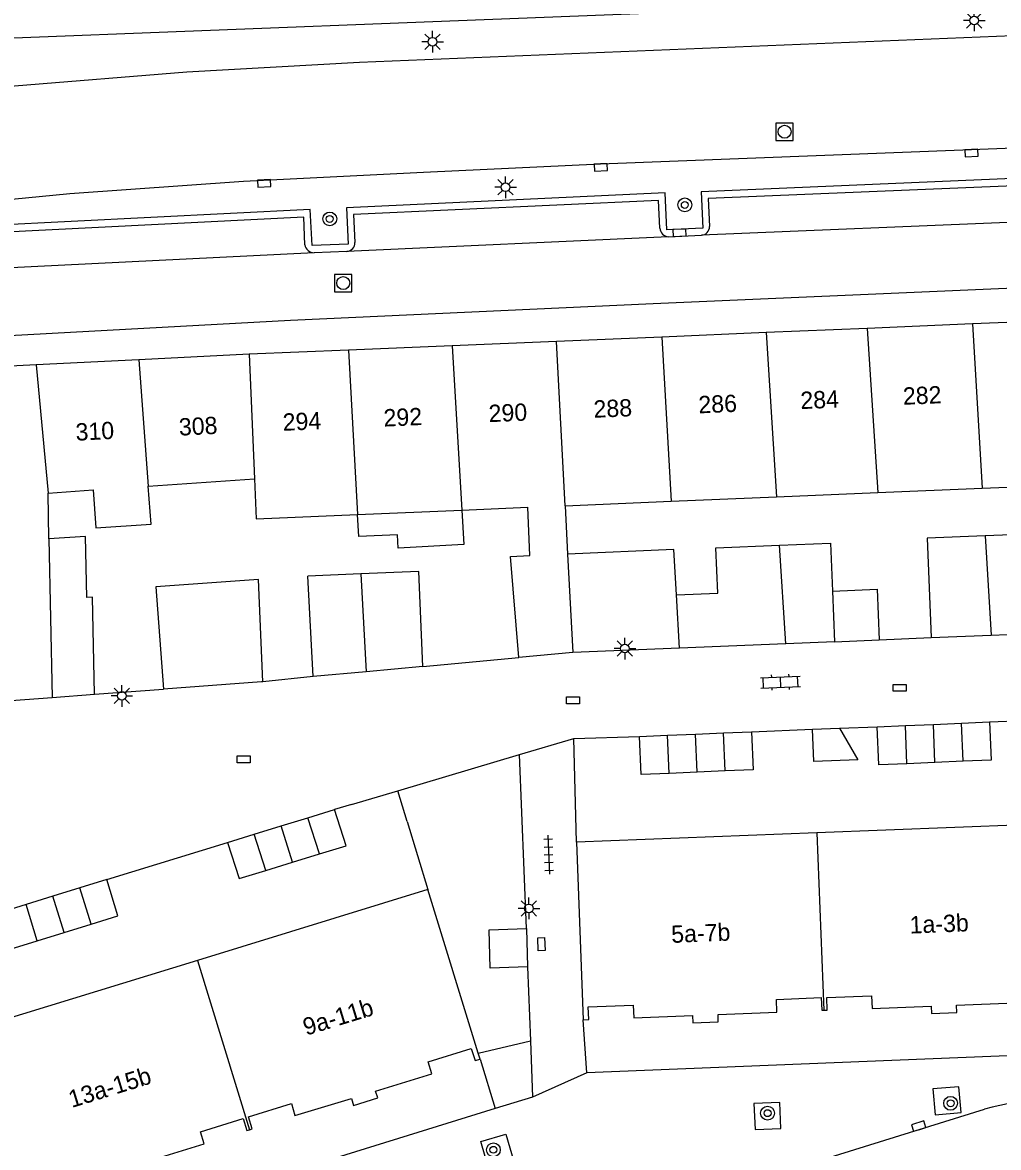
# Model space of a CAD drawing. Extents: x 132999 to 136000, y 398499 to 400501.
# Drawn here: x 133357.7 to 133414.1, y 398595 to 398660.1 of the extents above; entities that cross this region are included whole.
import ezdxf

# ---------------------------------------------------------------- set-up
doc = ezdxf.new("R2010")
doc.units = 0
for name, color, linetype in [('gg-afsc-erfafscheiding', 7, 'Continuous'), ('gg-afsc-muur', 7, 'Continuous'), ('gg-anno-huisnummerreeks BGT', 7, 'Continuous'), ('gg-bbg-bijgebouw', 7, 'Continuous'), ('gg-bbg-gedigitaliseerde bebouwing', 7, 'Continuous'), ('gg-bbg-gedigitaliseerde bijgebouw', 7, 'Continuous'), ('gg-bbg-hoofdgebouw', 7, 'Continuous'), ('gg-bbg-luifel en loopbrug', 7, 'Continuous'), ('gg-bbg-overig bouwwerk', 7, 'Continuous'), ('gg-bbg-tussenscheiding', 7, 'Continuous'), ('gg-knt-verharding', 7, 'Continuous'), ('gt-grn-groengrens', 7, 'Continuous'), ('gt-grn-weggrens', 7, 'Continuous'), ('gt-symb-boom', 7, 'Continuous'), ('gt-symb-klinker verharding', 7, 'Continuous'), ('gt-symb-kolk', 7, 'Continuous'), ('gt-symb-kolk center center', 7, 'Continuous'), ('gt-symb-lichtmast', 7, 'Continuous'), ('gt-symb-rioolschacht', 7, 'Continuous'), ('gt-symb-tegel verharding', 7, 'Continuous')]:
    doc.layers.add(name, color=color, linetype=linetype)

# ---------------------------------------------------------------- blocks, each defined once
blk = doc.blocks.new('gt0-KOLK')
at = {"layer": 'gt-symb-kolk'}
blk.add_lwpolyline([(0, 0), (0.375, 0), (0.375, 0.4), (-0.375, 0.4), (-0.375, 0), (0, 0)], dxfattribs=at)
blk = doc.blocks.new('gt0-BOOM')
at = {"layer": 'gt-symb-boom'}
for radius in [0.4, 0.2]:
    blk.add_circle((0, 0), radius, dxfattribs=at)
blk = doc.blocks.new('gt0-LMAST')
at = {"layer": 'gt-symb-lichtmast'}
for p, q in [((-0.182, 0.173), (-0.447, 0.438)), ((-0.005, 0.246), (-0.005, 0.621)), ((0.172, 0.173), (0.437, 0.438)), ((-0.255, -0.004), (-0.63, -0.004)), ((-0.182, -0.181), (-0.447, -0.446)), ((-0.005, -0.254), (-0.005, -0.629)), ((0.437, -0.446), (0.172, -0.181)), ((0.245, -0.004), (0.62, -0.004))]:
    blk.add_line(p, q, dxfattribs=at)
blk.add_circle((-0.005, -0.004), 0.25, dxfattribs=at)
blk = doc.blocks.new('gt0-RS')
at = {"layer": 'gt-symb-rioolschacht'}
blk.add_lwpolyline([(-0.5, -0.5), (0.5, -0.5), (0.5, 0.5), (-0.5, 0.5)], close=True, dxfattribs=at)
blk.add_circle((0, 0), 0.375, dxfattribs=at)
blk = doc.blocks.new('gt0-KOLKCC')
at = {"layer": 'gt-symb-kolk center center'}
blk.add_lwpolyline([(-0.375, 0.2), (0.375, 0.2), (0.375, -0.2), (-0.375, -0.2)], close=True, dxfattribs=at)
blk = doc.blocks.new('gt0-KL1')
at = {"layer": 'gt-symb-klinker verharding'}
for p, q in [((-1.15, 0.3), (1.15, 0.3)), ((-1, -0.3), (-1, 0.3)), ((-0.5, 0.3), (-0.5, 0.45)), ((0, -0.3), (0, 0.3)), ((0.5, 0.3), (0.5, 0.45)), ((1, -0.3), (1, 0.3)), ((-1.15, -0.3), (1.15, -0.3)), ((-0.5, -0.45), (-0.5, -0.3)), ((0.5, -0.45), (0.5, -0.3))]:
    blk.add_line(p, q, dxfattribs=at)
blk = doc.blocks.new('gt0-TEG1')
at = {"layer": 'gt-symb-tegel verharding'}
for p, q in [((-1.125, 0), (1.125, 0)), ((-0.9, -0.25), (-0.9, 0.25)), ((-0.45, -0.25), (-0.45, 0.25)), ((0, -0.25), (0, 0.25)), ((0.45, -0.25), (0.45, 0.25)), ((0.9, -0.25), (0.9, 0.25))]:
    blk.add_line(p, q, dxfattribs=at)

msp = doc.modelspace()

# ---------------------------------------------------------------- linework, layer by layer
at = {"layer": 'gg-afsc-erfafscheiding'}
for p, q in [((133361.857, 398621.232), (133365.844, 398621.529)), ((133389.58, 398618.681), (133393.37, 398618.791)), ((133389.73, 398612.681), (133389.58, 398618.681)), ((133379.932, 398613.885), (133381.14, 398609.951)), ((133384.15, 398600.151), (133385.03, 398597.285))]:
    msp.add_line(p, q, dxfattribs=at)
at = {"layer": 'gg-afsc-muur'}
for p, q in [((133407.229, 398624.382), (133410.24, 398624.511)), ((133380.84, 398622.831), (133386.4, 398623.361)), ((133374.5, 398622.261), (133371.593, 398621.959)), ((133376.718, 398614.861), (133379.388, 398615.655)), ((133379.932, 398613.885), (133379.388, 398615.655)), ((133362.57, 398610.531), (133369.55, 398612.671))]:
    msp.add_line(p, q, dxfattribs=at)
at = {"layer": 'gg-bbg-bijgebouw'}
for p, q in [((133410.24, 398624.511), (133413.702, 398624.648)), ((133413.702, 398624.648), (133416.57, 398624.761)), ((133395.69, 398623.904), (133389.51, 398623.651)), ((133401.835, 398624.156), (133395.69, 398623.904)), ((133404.65, 398624.271), (133401.835, 398624.156)), ((133377.568, 398622.537), (133374.5, 398622.261)), ((133380.84, 398622.831), (133377.568, 398622.537)), ((133371.52, 398621.951), (133365.844, 398621.529)), ((133371.593, 398621.959), (133371.52, 398621.951)), ((133359.419, 398621.051), (133361.857, 398621.232)), ((133407.12, 398619.351), (133408.743, 398619.421)), ((133408.743, 398619.421), (133410.365, 398619.491)), ((133410.365, 398619.491), (133411.987, 398619.561)), ((133411.987, 398619.561), (133413.61, 398619.631)), ((133393.37, 398618.791), (133394.987, 398618.861)), ((133394.987, 398618.861), (133396.605, 398618.931)), ((133396.605, 398618.931), (133398.223, 398619.001)), ((133398.223, 398619.001), (133399.84, 398619.071)), ((133410.455, 398617.291), (133408.832, 398617.221)), ((133412.078, 398617.361), (133410.455, 398617.291)), ((133396.7, 398616.731), (133395.08, 398616.661)), ((133398.32, 398616.801), (133396.7, 398616.731)), ((133372.645, 398613.621), (133374.192, 398614.095)), ((133374.192, 398614.095), (133375.74, 398614.57)), ((133371.097, 398613.146), (133372.645, 398613.621)), ((133369.55, 398612.671), (133371.097, 398613.146)), ((133373.315, 398611.531), (133374.862, 398612.006)), ((133371.767, 398611.056), (133373.315, 398611.531)), ((133362.57, 398610.531), (133361.013, 398610.051)), ((133359.455, 398609.571), (133357.897, 398609.091)), ((133361.013, 398610.051), (133359.455, 398609.571)), ((133357.897, 398609.091), (133356.34, 398608.611)), ((133358.545, 398606.989), (133360.1, 398607.466)), ((133360.1, 398607.466), (133361.655, 398607.944))]:
    msp.add_line(p, q, dxfattribs=at)
for points in [[(133408.832, 398617.221), (133407.21, 398617.151), (133407.12, 398619.351)], [(133413.61, 398619.631), (133413.7, 398617.431), (133412.078, 398617.361)], [(133395.08, 398616.661), (133393.46, 398616.591), (133393.37, 398618.791)], [(133399.84, 398619.071), (133399.94, 398616.871), (133398.32, 398616.801)], [(133374.862, 398612.006), (133376.41, 398612.481), (133375.74, 398614.57)], [(133369.55, 398612.671), (133370.22, 398610.581), (133371.767, 398611.056)], [(133361.655, 398607.944), (133363.21, 398608.421), (133362.57, 398610.531)], [(133356.34, 398608.611), (133356.99, 398606.511), (133358.545, 398606.989)]]:
    msp.add_lwpolyline(points, dxfattribs=at)
at = {"layer": 'gg-bbg-gedigitaliseerde bebouwing'}
for p, q in [((133364.967, 398633.257), (133371.102, 398633.678)), ((133359.215, 398630.222), (133359.181, 398632.863)), ((133401.296, 398632.643), (133407.156, 398632.889)), ((133407.156, 398632.889), (133413.19, 398633.141)), ((133413.19, 398633.141), (133419.148, 398633.391)), ((133389.064, 398632.131), (133395.203, 398632.388)), ((133395.203, 398632.388), (133401.296, 398632.643)), ((133377.071, 398631.628), (133383.101, 398631.881)), ((133383.101, 398631.881), (133386.912, 398632.041)), ((133389.064, 398632.131), (133389.211, 398629.34))]:
    msp.add_line(p, q, dxfattribs=at)
for points in [[(133371.102, 398633.678), (133371.198, 398631.382), (133377.071, 398631.628)], [(133359.181, 398632.863), (133361.774, 398633.041), (133361.938, 398630.845), (133365.131, 398631.064), (133364.967, 398633.257)], [(133386.4, 398623.361), (133385.904, 398629.205), (133387.027, 398629.251), (133386.912, 398632.041)]]:
    msp.add_lwpolyline(points, dxfattribs=at)
at = {"layer": 'gg-bbg-gedigitaliseerde bijgebouw'}
for p, q in [((133371.593, 398621.959), (133371.345, 398627.874)), ((133377.259, 398628.186), (133374.183, 398628.055)), ((133374.5, 398622.261), (133374.183, 398628.055)), ((133404.532, 398627.201), (133404.65, 398624.271))]:
    msp.add_line(p, q, dxfattribs=at)
for points in [[(133361.857, 398621.232), (133361.737, 398626.838), (133361.409, 398626.831), (133361.333, 398630.359), (133359.215, 398630.222)], [(133413.356, 398630.384), (133410.01, 398630.252), (133410.24, 398624.511)], [(133416.57, 398624.761), (133416.34, 398630.502), (133413.356, 398630.384)], [(133395.514, 398626.971), (133395.363, 398629.598), (133389.211, 398629.34)], [(133395.514, 398626.971), (133397.896, 398627.068), (133397.789, 398629.691), (133401.474, 398629.842)], [(133401.474, 398629.842), (133404.421, 398629.963), (133404.532, 398627.201)], [(133380.84, 398622.831), (133380.61, 398628.326), (133377.259, 398628.186)], [(133371.345, 398627.874), (133365.401, 398627.443), (133365.844, 398621.529)]]:
    msp.add_lwpolyline(points, dxfattribs=at)
at = {"layer": 'gg-bbg-hoofdgebouw'}
for p, q in [((133412.617, 398642.634), (133406.525, 398642.379)), ((133418.75, 398642.891), (133412.617, 398642.634)), ((133400.694, 398642.134), (133394.659, 398641.881)), ((133406.525, 398642.379), (133400.694, 398642.134)), ((133382.53, 398641.373), (133376.551, 398641.122)), ((133388.565, 398641.626), (133382.53, 398641.373)), ((133394.659, 398641.881), (133388.565, 398641.626)), ((133370.8, 398640.881), (133364.42, 398640.568)), ((133376.551, 398641.122), (133370.8, 398640.881)), ((133358.488, 398640.277), (133355.673, 398640.139)), ((133364.42, 398640.568), (133358.488, 398640.277)), ((133389.51, 398623.651), (133386.4, 398623.361)), ((133356.19, 398620.811), (133359.419, 398621.051)), ((133417.504, 398613.768), (133403.617, 398613.224)), ((133403.617, 398613.224), (133389.73, 398612.681)), ((133389.73, 398612.681), (133390.12, 398602.421)), ((133381.14, 398609.951), (133367.805, 398605.851)), ((133384.043, 398600.499), (133381.14, 398609.951)), ((133367.805, 398605.851), (133354.47, 398601.751)), ((133384.15, 398600.151), (133384.043, 398600.499))]:
    msp.add_line(p, q, dxfattribs=at)
for points in [[(133411.7, 398603.26), (133415.1, 398603.391), (133415.07, 398604.131), (133417.66, 398604.241), (133417.69, 398603.501), (133417.907, 398603.508)], [(133397.91, 398602.725), (133401.32, 398602.861), (133401.29, 398603.6), (133403.88, 398603.701), (133403.91, 398602.971), (133404.02, 398602.974)], [(133404.02, 398602.974), (133404.23, 398602.981), (133404.2, 398603.711), (133406.79, 398603.811), (133406.82, 398603.071), (133410.23, 398603.203)], [(133390.12, 398602.421), (133390.44, 398602.431), (133390.41, 398603.171), (133393.01, 398603.271), (133393.04, 398602.531), (133396.44, 398602.667)], [(133410.23, 398603.203), (133410.246, 398602.783), (133411.716, 398602.84), (133411.7, 398603.26)], [(133396.44, 398602.667), (133396.457, 398602.247), (133397.927, 398602.305), (133397.91, 398602.725)], [(133378.108, 398598.304), (133381.37, 398599.301), (133381.16, 398599.991), (133383.64, 398600.761), (133383.86, 398600.061), (133384.15, 398600.151)], [(133370.815, 398596.063), (133370.98, 398596.111), (133370.76, 398596.811), (133373.24, 398597.581), (133373.45, 398596.88), (133376.712, 398597.877)], [(133376.712, 398597.877), (133376.835, 398597.475), (133378.231, 398597.902), (133378.108, 398598.304)], [(133364.938, 398594.247), (133368.2, 398595.251), (133367.98, 398595.941), (133370.45, 398596.711), (133370.67, 398596.021), (133370.815, 398596.063)]]:
    msp.add_lwpolyline(points, dxfattribs=at)
at = {"layer": 'gg-bbg-luifel en loopbrug'}
for p, q in [((133404.65, 398624.271), (133407.229, 398624.382)), ((133403.382, 398619.207), (133404.931, 398619.267))]:
    msp.add_line(p, q, dxfattribs=at)
for points in [[(133383.101, 398631.881), (133383.21, 398629.884), (133379.416, 398629.676), (133379.374, 398630.451), (133377.141, 398630.357), (133377.071, 398631.628)], [(133404.532, 398627.201), (133407.111, 398627.312), (133407.229, 398624.382)], [(133404.931, 398619.267), (133406, 398617.453), (133403.455, 398617.351), (133403.382, 398619.207)]]:
    msp.add_lwpolyline(points, dxfattribs=at)
at = {"layer": 'gg-bbg-overig bouwwerk'}
msp.add_line((133386.839, 398607.701), (133386.899, 398605.485), dxfattribs=at)
msp.add_lwpolyline([(133386.899, 398605.485), (133384.73, 398605.406), (133384.67, 398607.622), (133386.839, 398607.701)], dxfattribs=at)
at = {"layer": 'gg-bbg-tussenscheiding'}
for p, q in [((133412.617, 398642.634), (133413.19, 398633.141)), ((133400.694, 398642.134), (133401.296, 398632.643)), ((133406.525, 398642.379), (133407.156, 398632.889)), ((133382.53, 398641.373), (133383.101, 398631.881)), ((133389.064, 398632.131), (133388.565, 398641.626)), ((133394.659, 398641.881), (133395.203, 398632.388)), ((133370.8, 398640.881), (133371.102, 398633.678)), ((133376.551, 398641.122), (133377.071, 398631.628)), ((133358.488, 398640.277), (133359.181, 398632.863)), ((133364.42, 398640.568), (133364.967, 398633.257)), ((133359.215, 398630.222), (133359.419, 398621.051)), ((133413.356, 398630.384), (133413.702, 398624.648)), ((133401.835, 398624.156), (133401.474, 398629.842)), ((133389.211, 398629.34), (133389.51, 398623.651)), ((133377.259, 398628.186), (133377.568, 398622.537)), ((133395.69, 398623.904), (133395.514, 398626.971)), ((133408.832, 398617.221), (133408.743, 398619.421)), ((133410.455, 398617.291), (133410.365, 398619.491)), ((133412.078, 398617.361), (133411.987, 398619.561)), ((133395.08, 398616.661), (133394.987, 398618.861)), ((133396.7, 398616.731), (133396.605, 398618.931)), ((133398.32, 398616.801), (133398.223, 398619.001)), ((133374.862, 398612.006), (133374.192, 398614.095)), ((133373.315, 398611.531), (133372.645, 398613.621)), ((133371.767, 398611.056), (133371.097, 398613.146)), ((133403.617, 398613.224), (133404.02, 398602.974)), ((133360.1, 398607.466), (133359.455, 398609.571)), ((133361.655, 398607.944), (133361.013, 398610.051)), ((133358.545, 398606.989), (133357.897, 398609.091)), ((133367.805, 398605.851), (133370.815, 398596.063))]:
    msp.add_line(p, q, dxfattribs=at)
at = {"layer": 'gg-knt-verharding'}
for p, q in [((133415.589, 398648.529), (133396.953, 398647.762)), ((133395.041, 398647.676), (133376.453, 398646.831)), ((133395.041, 398647.676), (133396.953, 398647.762)), ((133374.553, 398646.75), (133355.977, 398645.83)), ((133376.453, 398646.831), (133374.553, 398646.75)), ((133399.84, 398619.071), (133403.382, 398619.207)), ((133404.931, 398619.267), (133407.12, 398619.351)), ((133413.61, 398619.631), (133417.268, 398619.782)), ((133386.44, 398617.751), (133389.58, 398618.681)), ((133379.388, 398615.655), (133386.44, 398617.751)), ((133386.839, 398607.701), (133386.44, 398617.751)), ((133376.718, 398614.861), (133375.74, 398614.57)), ((133386.899, 398605.485), (133387.067, 398601.198)), ((133390.33, 398599.351), (133390.12, 398602.421)), ((133387.067, 398601.198), (133387.19, 398597.951)), ((133422.725, 398600.661), (133390.33, 398599.351)), ((133387.19, 398597.951), (133385.03, 398597.285)), ((133385.03, 398597.285), (133358.34, 398589.051)), ((133387.342, 398589.212), (133413.328, 398597.248))]:
    msp.add_line(p, q, dxfattribs=at)
for points in [[(133453.448, 398662.925), (133412.622, 398661.315), (133381.428, 398660.103), (133355.694, 398659.091)], [(133350.927, 398655.783), (133357.236, 398656.406), (133367.187, 398657.204), (133377.178, 398657.758), (133430.066, 398659.92), (133453.448, 398660.859)], [(133353.699, 398649.52), (133360.438, 398650.166), (133370.464, 398650.895), (133380.886, 398651.413), (133391.12, 398651.88), (133412.565, 398652.717), (133432.02, 398653.487), (133479.205, 398655.389)], [(133415.393, 398651.055), (133396.943, 398650.265), (133397.027, 398648.166), (133394.946, 398648.082), (133394.855, 398650.211), (133376.431, 398649.353), (133376.529, 398647.24), (133374.436, 398647.161), (133374.324, 398649.257), (133355.883, 398648.327), (133356.009, 398646.222), (133353.912, 398646.125), (133353.788, 398648.192)], [(133415.093, 398649.031), (133415.028, 398650.61), (133397.347, 398649.894), (133397.415, 398648.27)], [(133394.548, 398648.162), (133394.472, 398649.766), (133376.833, 398648.967), (133376.913, 398647.347)], [(133374.02, 398647.208), (133373.959, 398648.807), (133356.318, 398647.923), (133356.388, 398646.329)], [(133325.321, 398639.532), (133336.268, 398640.603), (133345.259, 398641.339), (133373.19, 398642.858), (133394.151, 398643.82), (133414.124, 398644.679), (133475.012, 398647.182), (133479.623, 398647.374)], [(133410.331, 398598.421), (133410.458, 398596.927), (133411.968, 398597.055), (133411.841, 398598.55), (133410.331, 398598.421)], [(133399.987, 398597.579), (133400.05, 398596.08), (133401.55, 398596.143), (133401.487, 398597.642), (133399.987, 398597.579)], [(133384.666, 398593.79), (133384.202, 398595.386), (133385.642, 398595.809), (133386.104, 398594.224), (133385.706, 398594.104)]]:
    msp.add_lwpolyline(points, dxfattribs=at)
for centre, radius, start, end in [((133395.065, 398648.194), 0.518, 183.49462, 267.32471), ((133396.923, 398648.253), 0.492, 273.50579, 1.92438), ((133374.562, 398647.299), 0.549, 189.54729, 269.10862), ((133376.421, 398647.323), 0.493, 273.77135, 2.79637), ((133416.292, 398587.661), 10.035, 66.17911, 107.18179)]:
    msp.add_arc(centre, radius, start, end, dxfattribs=at)
at = {"layer": 'gt-grn-groengrens'}
msp.add_line((133384.043, 398600.499), (133387.067, 398601.198), dxfattribs=at)
at = {"layer": 'gt-grn-weggrens'}
msp.add_line((133390.33, 398599.351), (133387.19, 398597.951), dxfattribs=at)

# ---------------------------------------------------------------- block references
at = {"layer": 'gt-symb-boom'}
for p in [(133395.989, 398649.515), (133375.46, 398648.704), (133411.358, 398597.594), (133400.776, 398597.024), (133384.922, 398594.906)]:
    msp.add_blockref('gt0-BOOM', p, dxfattribs=at)
at = {"layer": 'gt-symb-klinker verharding', "rotation": 2.1783688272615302}
msp.add_blockref('gt0-KL1', (133401.527, 398621.932), dxfattribs=at)
at = {"layer": 'gt-symb-kolk'}
for p, rotation in [((133412.565, 398652.717), -177.7722810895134), ((133391.12, 398651.88), -177.39267441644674), ((133371.664, 398650.959), -176.90790191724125), ((133395.696, 398647.707), 2.502522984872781), ((133409.573, 398596.088), 17.275420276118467)]:
    msp.add_blockref('gt0-KOLK', p, dxfattribs=dict(at, rotation=rotation))
at = {"layer": 'gt-symb-kolk center center'}
for p in [(133408.421, 398621.606), (133389.533, 398620.877), (133370.483, 398617.474)]:
    msp.add_blockref('gt0-KOLKCC', p, dxfattribs=at)
at = {"layer": 'gt-symb-kolk center center', "rotation": 92.17836882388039}
msp.add_blockref('gt0-KOLKCC', (133387.701, 398606.789), dxfattribs=at)
at = {"layer": 'gt-symb-lichtmast'}
for p in [(133412.728, 398660.18), (133381.409, 398658.952), (133385.63, 398650.537), (133392.532, 398623.877), (133363.443, 398621.143), (133386.983, 398608.864)]:
    msp.add_blockref('gt0-LMAST', p, dxfattribs=at)
at = {"layer": 'gt-symb-rioolschacht'}
for p in [(133401.761, 398653.745), (133376.238, 398644.998)]:
    msp.add_blockref('gt0-RS', p, dxfattribs=at)
at = {"layer": 'gt-symb-tegel verharding', "rotation": -87.82163117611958}
msp.add_blockref('gt0-TEG1', (133388.117, 398611.962), dxfattribs=at)

# ---------------------------------------------------------------- texts
at = {"layer": 'gg-anno-huisnummerreeks BGT'}
for s, rotation, p in [('284', 2.4, (133402.692, 398637.713)), ('282', 2.4, (133408.621, 398637.962)), ('290', 2.4, (133384.666, 398636.958)), ('288', 2.4, (133390.731, 398637.212)), ('286', 2.4, (133396.795, 398637.466)), ('294', 2.4, (133372.758, 398636.458)), ('292', 2.4, (133378.591, 398636.703)), ('310', 2.8, (133360.786, 398635.885)), ('308', 2.8, (133366.76, 398636.178)), ('1a-3b', 2.3, (133409.008, 398607.401)), ('5a-7b', 2.3, (133395.223, 398606.861)), ('9a-11b', 17, (133374.094, 398601.496)), ('13a-15b', 17.1, (133360.54, 398597.322))]:
    msp.add_text(s, height=1, rotation=rotation, dxfattribs=at).set_placement(p)

doc.saveas('drawing.dxf')
